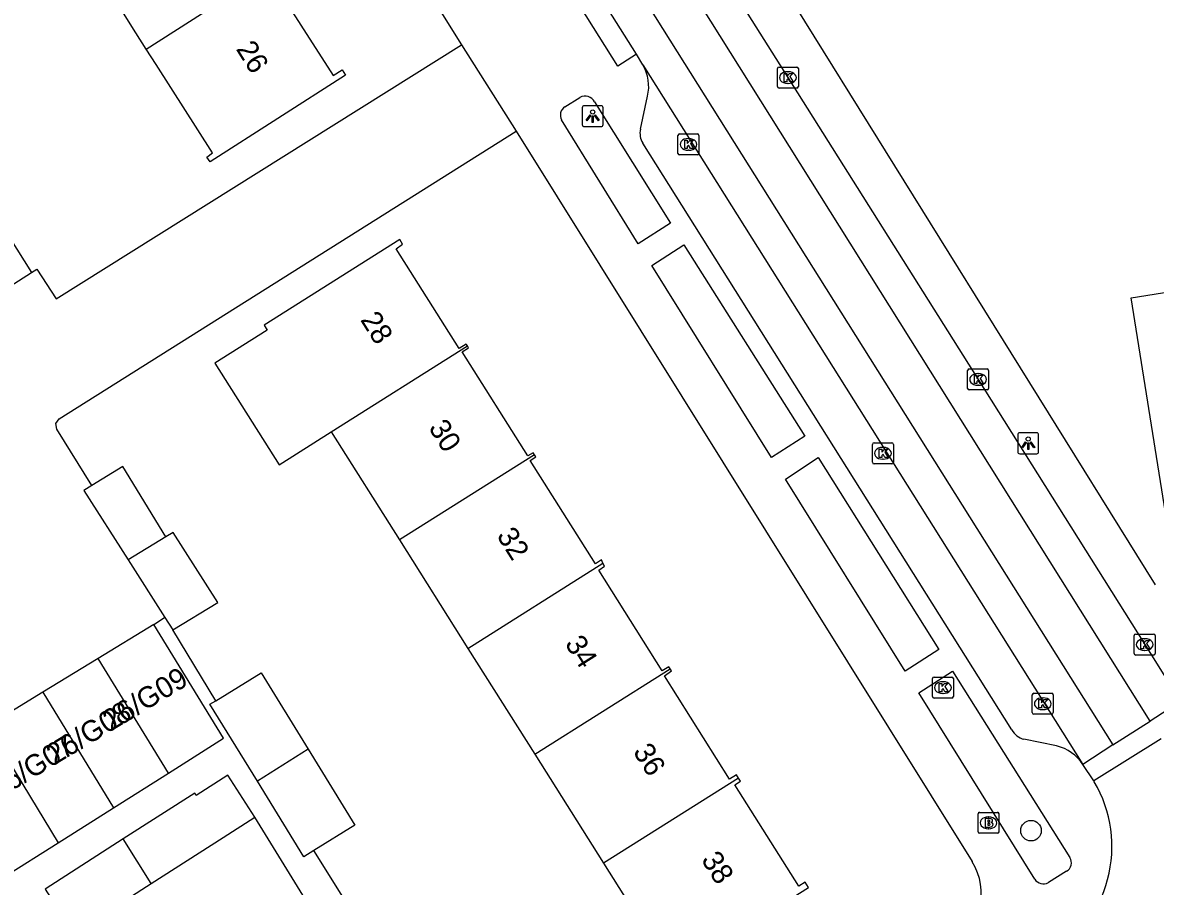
# Model space of a CAD drawing. Extents: x 160077 to 160945, y 386481 to 387498.
# Drawn here: x 160400.2 to 160454.3, y 387015.6 to 387056.8 of the extents above; entities that cross this region are included whole.
import ezdxf

# ---------------------------------------------------------------- set-up
doc = ezdxf.new("R2010")
doc.units = 0
for name, color, linetype in [('IMGEO_Boom', 7, 'Continuous'), ('IMGEO_Brandkraan', 7, 'Continuous'), ('IMGEO_Kolk', 7, 'Continuous'), ('IMGEO_Lichtpunt', 7, 'Continuous'), ('IMGEO_Pand', 7, 'Continuous'), ('IMGEO_Pand_nummerreeks', 7, 'Continuous'), ('IMGEO_Rijbaan_lokaal_gesloten', 7, 'Continuous'), ('IMGEO_Rijbaan_lokaal_open', 7, 'Continuous'), ('IMGEO_Voetpad_open', 7, 'Continuous')]:
    doc.layers.add(name, color=color, linetype=linetype)

msp = doc.modelspace()

# ---------------------------------------------------------------- linework, layer by layer
at = {"layer": 'IMGEO_Boom'}
msp.add_circle((160448.328, 387018.258), 0.489, dxfattribs=at)
at = {"layer": 'IMGEO_Brandkraan'}
for p, q in [((160445.799, 387018.204), (160445.799, 387019.056)), ((160445.874, 387019.13), (160446.726, 387019.13)), ((160446.287, 387018.91), (160446.312, 387018.91)), ((160446.8, 387019.056), (160446.8, 387018.204)), ((160446.31, 387018.35), (160446.285, 387018.35)), ((160446.726, 387018.13), (160445.874, 387018.13))]:
    msp.add_line(p, q, dxfattribs=at)
for points in [[(160445.799, 387018.204), (160445.799, 387019.056)], [(160445.874, 387019.13), (160446.726, 387019.13)], [(160446.147, 387018.83), (160446.147, 387018.43), (160446.36, 387018.43)], [(160446.378, 387018.83), (160446.147, 387018.83)], [(160446.326, 387018.749), (160446.272, 387018.749), (160446.272, 387018.673)], [(160446.8, 387019.056), (160446.8, 387018.204)], [(160446.272, 387018.673), (160446.325, 387018.673)], [(160446.334, 387018.597), (160446.272, 387018.597), (160446.272, 387018.516)], [(160446.272, 387018.516), (160446.334, 387018.516)], [(160446.726, 387018.13), (160445.874, 387018.13)]]:
    msp.add_lwpolyline(points, dxfattribs=at)
for centre, radius, start, end in [((160445.876, 387019.054), 0.0765, 91.552, 178.448), ((160445.876, 387019.054), 0.0765, 91.552, 178.448), ((160446.327, 387018.711), 0.0379, 267.8285, 90.9355), ((160446.382, 387018.685), 0.145, 59.4692, 91.5367), ((160446.407, 387018.732), 0.0922, 285.5137, 58.1501), ((160446.724, 387019.054), 0.0765, 1.552, 88.448), ((160446.724, 387019.054), 0.0765, 1.552, 88.448), ((160445.876, 387018.206), 0.0765, 181.552, 268.448), ((160445.876, 387018.206), 0.0765, 181.552, 268.448), ((160446.335, 387018.556), 0.0404, 269.8759, 90.5077), ((160446.366, 387018.681), 0.251, 268.6676, 293.5347), ((160446.412, 387018.54), 0.105, 301.3115, 78.989), ((160446.724, 387018.206), 0.0765, 271.552, 358.448), ((160446.724, 387018.206), 0.0765, 271.552, 358.448)]:
    msp.add_arc(centre, radius, start, end, dxfattribs=at)
for centre, major_axis, ratio, start_param, end_param in [((160446.286, 387018.63), (-0.387, 0.002), 0.722429, 4.712389, 7.853982), ((160446.311, 387018.63), (-0.39, 0.002), 0.717154, 1.570796, 4.712389)]:
    msp.add_ellipse(centre, major_axis=major_axis, ratio=ratio, start_param=start_param, end_param=end_param, dxfattribs=at)
at = {"layer": 'IMGEO_Kolk'}
for p, q in [((160436.235, 387053.723), (160436.235, 387054.575)), ((160436.31, 387054.649), (160437.162, 387054.649)), ((160436.723, 387054.429), (160436.748, 387054.429)), ((160437.236, 387054.575), (160437.236, 387053.723)), ((160436.746, 387053.869), (160436.721, 387053.869)), ((160437.162, 387053.649), (160436.31, 387053.649)), ((160431.492, 387050.538), (160431.492, 387051.39)), ((160431.567, 387051.464), (160432.419, 387051.464)), ((160431.98, 387051.244), (160432.005, 387051.244)), ((160432.493, 387051.39), (160432.493, 387050.538)), ((160432.003, 387050.684), (160431.978, 387050.684)), ((160432.419, 387050.464), (160431.567, 387050.464)), ((160445.304, 387039.336), (160445.304, 387040.188)), ((160445.379, 387040.262), (160446.231, 387040.262)), ((160445.792, 387040.042), (160445.817, 387040.042)), ((160446.305, 387040.188), (160446.305, 387039.336)), ((160446.231, 387039.262), (160445.379, 387039.262)), ((160445.815, 387039.482), (160445.79, 387039.482)), ((160440.765, 387035.816), (160440.765, 387036.668)), ((160440.84, 387036.742), (160441.692, 387036.742)), ((160441.766, 387036.668), (160441.766, 387035.816)), ((160441.253, 387036.522), (160441.278, 387036.522)), ((160441.692, 387035.742), (160440.84, 387035.742)), ((160441.276, 387035.962), (160441.251, 387035.962)), ((160453.247, 387026.699), (160453.247, 387027.551)), ((160453.322, 387027.625), (160454.174, 387027.625)), ((160453.735, 387027.405), (160453.76, 387027.405)), ((160454.248, 387027.551), (160454.248, 387026.699)), ((160453.758, 387026.845), (160453.733, 387026.845)), ((160454.174, 387026.625), (160453.322, 387026.625)), ((160443.627, 387024.65), (160443.627, 387025.502)), ((160443.702, 387025.576), (160444.554, 387025.576)), ((160444.115, 387025.356), (160444.14, 387025.356)), ((160444.628, 387025.502), (160444.628, 387024.65)), ((160444.138, 387024.796), (160444.113, 387024.796)), ((160448.386, 387023.881), (160448.386, 387024.733)), ((160448.461, 387024.807), (160449.313, 387024.807)), ((160449.387, 387024.733), (160449.387, 387023.881)), ((160444.554, 387024.576), (160443.702, 387024.576)), ((160448.874, 387024.587), (160448.899, 387024.587)), ((160449.313, 387023.807), (160448.461, 387023.807)), ((160448.897, 387024.027), (160448.872, 387024.027))]:
    msp.add_line(p, q, dxfattribs=at)
for points in [[(160436.235, 387053.723), (160436.235, 387054.575)], [(160436.31, 387054.649), (160437.162, 387054.649)], [(160437.236, 387054.575), (160437.236, 387053.723)], [(160436.556, 387054.349), (160436.679, 387054.349), (160436.679, 387054.198), (160436.809, 387054.349), (160436.973, 387054.349), (160436.827, 387054.198), (160436.98, 387053.949), (160436.828, 387053.949), (160436.743, 387054.113), (160436.679, 387054.046), (160436.679, 387053.949), (160436.556, 387053.949), (160436.556, 387054.349)], [(160437.162, 387053.649), (160436.31, 387053.649)], [(160431.492, 387050.538), (160431.492, 387051.39)], [(160431.567, 387051.464), (160432.419, 387051.464)], [(160431.813, 387051.164), (160431.936, 387051.164), (160431.936, 387051.013), (160432.066, 387051.164), (160432.23, 387051.164), (160432.084, 387051.013), (160432.237, 387050.764), (160432.085, 387050.764), (160432, 387050.928), (160431.936, 387050.861), (160431.936, 387050.764), (160431.813, 387050.764), (160431.813, 387051.164)], [(160432.493, 387051.39), (160432.493, 387050.538)], [(160432.419, 387050.464), (160431.567, 387050.464)], [(160445.304, 387039.336), (160445.304, 387040.188)], [(160445.379, 387040.262), (160446.231, 387040.262)], [(160445.625, 387039.962), (160445.748, 387039.962), (160445.748, 387039.811), (160445.878, 387039.962), (160446.042, 387039.962), (160445.896, 387039.811), (160446.049, 387039.562), (160445.897, 387039.562), (160445.812, 387039.726), (160445.748, 387039.659), (160445.748, 387039.562), (160445.625, 387039.562), (160445.625, 387039.962)], [(160446.305, 387040.188), (160446.305, 387039.336)], [(160446.231, 387039.262), (160445.379, 387039.262)], [(160440.765, 387035.816), (160440.765, 387036.668)], [(160440.84, 387036.742), (160441.692, 387036.742)], [(160441.766, 387036.668), (160441.766, 387035.816)], [(160441.086, 387036.442), (160441.209, 387036.442), (160441.209, 387036.291), (160441.339, 387036.442), (160441.503, 387036.442), (160441.357, 387036.291), (160441.51, 387036.042), (160441.358, 387036.042), (160441.273, 387036.206), (160441.209, 387036.139), (160441.209, 387036.042), (160441.086, 387036.042), (160441.086, 387036.442)], [(160441.692, 387035.742), (160440.84, 387035.742)], [(160453.247, 387026.699), (160453.247, 387027.551)], [(160453.322, 387027.625), (160454.174, 387027.625)], [(160454.248, 387027.551), (160454.248, 387026.699)], [(160453.568, 387027.325), (160453.691, 387027.325), (160453.691, 387027.174), (160453.821, 387027.325), (160453.985, 387027.325), (160453.839, 387027.174), (160453.992, 387026.925), (160453.84, 387026.925), (160453.755, 387027.089), (160453.691, 387027.022), (160453.691, 387026.925), (160453.568, 387026.925), (160453.568, 387027.325)], [(160454.174, 387026.625), (160453.322, 387026.625)], [(160443.627, 387024.65), (160443.627, 387025.502)], [(160443.702, 387025.576), (160444.554, 387025.576)], [(160443.948, 387025.276), (160444.071, 387025.276), (160444.071, 387025.125), (160444.201, 387025.276), (160444.365, 387025.276), (160444.219, 387025.125), (160444.372, 387024.876), (160444.22, 387024.876), (160444.135, 387025.04), (160444.071, 387024.973), (160444.071, 387024.876), (160443.948, 387024.876), (160443.948, 387025.276)], [(160444.628, 387025.502), (160444.628, 387024.65)], [(160448.386, 387023.881), (160448.386, 387024.733)], [(160448.461, 387024.807), (160449.313, 387024.807)], [(160449.387, 387024.733), (160449.387, 387023.881)], [(160444.554, 387024.576), (160443.702, 387024.576)], [(160448.707, 387024.507), (160448.83, 387024.507), (160448.83, 387024.356), (160448.96, 387024.507), (160449.124, 387024.507), (160448.978, 387024.356), (160449.131, 387024.107), (160448.979, 387024.107), (160448.894, 387024.271), (160448.83, 387024.204), (160448.83, 387024.107), (160448.707, 387024.107), (160448.707, 387024.507)], [(160449.313, 387023.807), (160448.461, 387023.807)]]:
    msp.add_lwpolyline(points, dxfattribs=at)
for centre, start, end in [((160436.312, 387054.573), 91.552, 178.448), ((160436.312, 387054.573), 91.552, 178.448), ((160437.16, 387054.573), 1.552, 88.448), ((160437.16, 387054.573), 1.552, 88.448), ((160436.312, 387053.725), 181.552, 268.448), ((160436.312, 387053.725), 181.552, 268.448), ((160437.16, 387053.725), 271.552, 358.448), ((160437.16, 387053.725), 271.552, 358.448), ((160431.569, 387051.388), 91.552, 178.448), ((160431.569, 387051.388), 91.552, 178.448), ((160432.417, 387051.388), 1.552, 88.448), ((160432.417, 387051.388), 1.552, 88.448), ((160431.569, 387050.54), 181.552, 268.448), ((160431.569, 387050.54), 181.552, 268.448), ((160432.417, 387050.54), 271.552, 358.448), ((160432.417, 387050.54), 271.552, 358.448), ((160445.381, 387040.186), 91.552, 178.448), ((160445.381, 387040.186), 91.552, 178.448), ((160446.229, 387040.186), 1.552, 88.448), ((160446.229, 387040.186), 1.552, 88.448), ((160445.381, 387039.338), 181.552, 268.448), ((160445.381, 387039.338), 181.552, 268.448), ((160446.229, 387039.338), 271.552, 358.448), ((160446.229, 387039.338), 271.552, 358.448), ((160440.842, 387036.666), 91.552, 178.448), ((160440.842, 387036.666), 91.552, 178.448), ((160441.69, 387036.666), 1.552, 88.448), ((160441.69, 387036.666), 1.552, 88.448), ((160440.842, 387035.818), 181.552, 268.448), ((160440.842, 387035.818), 181.552, 268.448), ((160441.69, 387035.818), 271.552, 358.448), ((160441.69, 387035.818), 271.552, 358.448), ((160453.324, 387027.549), 91.552, 178.448), ((160453.324, 387027.549), 91.552, 178.448), ((160454.172, 387027.549), 1.552, 88.448), ((160454.172, 387027.549), 1.552, 88.448), ((160453.324, 387026.701), 181.552, 268.448), ((160453.324, 387026.701), 181.552, 268.448), ((160454.172, 387026.701), 271.552, 358.448), ((160454.172, 387026.701), 271.552, 358.448), ((160443.704, 387025.5), 91.552, 178.448), ((160443.704, 387025.5), 91.552, 178.448), ((160444.552, 387025.5), 1.552, 88.448), ((160444.552, 387025.5), 1.552, 88.448), ((160448.463, 387024.731), 91.552, 178.448), ((160448.463, 387024.731), 91.552, 178.448), ((160449.311, 387024.731), 1.552, 88.448), ((160449.311, 387024.731), 1.552, 88.448), ((160443.704, 387024.652), 181.552, 268.448), ((160443.704, 387024.652), 181.552, 268.448), ((160444.552, 387024.652), 271.552, 358.448), ((160444.552, 387024.652), 271.552, 358.448), ((160448.463, 387023.883), 181.552, 268.448), ((160448.463, 387023.883), 181.552, 268.448), ((160449.311, 387023.883), 271.552, 358.448), ((160449.311, 387023.883), 271.552, 358.448)]:
    msp.add_arc(centre, 0.0765, start, end, dxfattribs=at)
for centre, major_axis, ratio, start_param, end_param in [((160436.722, 387054.149), (-0.387, 0.002), 0.722429, 4.712389, 7.853982), ((160436.747, 387054.149), (-0.39, 0.002), 0.717154, 1.570796, 4.712389), ((160431.979, 387050.964), (-0.387, 0.002), 0.722429, 4.712389, 7.853982), ((160432.004, 387050.964), (-0.39, 0.002), 0.717154, 1.570796, 4.712389), ((160445.791, 387039.762), (-0.387, 0.002), 0.722429, 4.712389, 7.853982), ((160445.816, 387039.762), (-0.39, 0.002), 0.717154, 1.570796, 4.712389), ((160441.252, 387036.242), (-0.387, 0.002), 0.722429, 4.712389, 7.853982), ((160441.277, 387036.242), (-0.39, 0.002), 0.717154, 1.570796, 4.712389), ((160453.734, 387027.125), (-0.387, 0.002), 0.722429, 4.712389, 7.853982), ((160453.759, 387027.125), (-0.39, 0.002), 0.717154, 1.570796, 4.712389), ((160444.114, 387025.076), (-0.387, 0.002), 0.722429, 4.712389, 7.853982), ((160444.139, 387025.076), (-0.39, 0.002), 0.717154, 1.570796, 4.712389), ((160448.873, 387024.307), (-0.387, 0.002), 0.722429, 4.712389, 7.853982), ((160448.898, 387024.307), (-0.39, 0.002), 0.717154, 1.570796, 4.712389)]:
    msp.add_ellipse(centre, major_axis=major_axis, ratio=ratio, start_param=start_param, end_param=end_param, dxfattribs=at)
at = {"layer": 'IMGEO_Lichtpunt'}
for p, q in [((160427.828, 387052.809), (160427.02, 387052.809)), ((160427.828, 387052.809), (160427.02, 387052.809)), ((160426.926, 387052.714), (160426.926, 387051.907)), ((160426.926, 387052.714), (160426.926, 387051.907)), ((160427.922, 387051.907), (160427.922, 387052.714)), ((160427.922, 387051.907), (160427.922, 387052.714)), ((160427.02, 387051.813), (160427.828, 387051.813)), ((160427.02, 387051.813), (160427.828, 387051.813)), ((160447.695, 387037.123), (160447.695, 387036.316)), ((160447.695, 387037.123), (160447.695, 387036.316)), ((160448.597, 387037.218), (160447.789, 387037.218)), ((160448.597, 387037.218), (160447.789, 387037.218)), ((160448.691, 387036.316), (160448.691, 387037.123)), ((160448.691, 387036.316), (160448.691, 387037.123)), ((160447.789, 387036.222), (160448.597, 387036.222)), ((160447.789, 387036.222), (160448.597, 387036.222))]:
    msp.add_line(p, q, dxfattribs=at)
for points in [[(160427.3, 387052.378), (160427.339, 387052.35), (160427.151, 387052.088), (160427.113, 387052.115), (160427.3, 387052.378)], [(160427.402, 387052.33), (160427.449, 387052.33), (160427.449, 387052.008), (160427.402, 387052.008), (160427.402, 387052.33)], [(160427.512, 387052.35), (160427.55, 387052.377), (160427.737, 387052.115), (160427.698, 387052.087), (160427.512, 387052.35)], [(160448.069, 387036.787), (160448.108, 387036.759), (160447.92, 387036.497), (160447.882, 387036.524), (160448.069, 387036.787)], [(160448.171, 387036.739), (160448.218, 387036.739), (160448.218, 387036.417), (160448.171, 387036.417), (160448.171, 387036.739)], [(160448.281, 387036.759), (160448.319, 387036.786), (160448.506, 387036.524), (160448.467, 387036.496), (160448.281, 387036.759)]]:
    msp.add_lwpolyline(points, dxfattribs=at)
for centre in [(160427.425, 387052.512), (160448.194, 387036.921)]:
    msp.add_circle(centre, 0.0994, dxfattribs=at)
for centre, start, end in [((160427.02, 387052.714), 90, 180), ((160427.02, 387052.714), 90, 180), ((160427.828, 387052.714), 0, 90), ((160427.828, 387052.714), 0, 90), ((160427.02, 387051.907), 180, 270), ((160427.02, 387051.907), 180, 270), ((160427.828, 387051.907), 270, 0), ((160427.828, 387051.907), 270, 360), ((160447.789, 387037.123), 90, 180), ((160447.789, 387037.123), 90, 180), ((160448.597, 387037.123), 0, 90), ((160448.597, 387037.123), 0, 90), ((160447.789, 387036.316), 180, 270), ((160447.789, 387036.316), 180, 270), ((160448.597, 387036.316), 270, 0), ((160448.597, 387036.316), 270, 360)]:
    msp.add_arc(centre, 0.0946, start, end, dxfattribs=at)
at = {"layer": 'IMGEO_Pand'}
for points in [[(160406.136, 387055.508), (160405.641, 387056.286), (160402.995, 387060.515)], [(160412.335, 387059.472), (160412.413, 387059.35), (160411.969, 387059.066), (160415.056, 387054.243), (160415.481, 387054.515), (160415.643, 387054.26), (160409.189, 387050.13), (160409.019, 387050.361), (160409.298, 387050.558), (160406.607, 387054.773), (160406.136, 387055.508)], [(160406.136, 387055.508), (160412.335, 387059.472)], [(160397.342, 387050.12), (160400.664, 387044.863)], [(160421.45, 387041.36), (160421.395, 387041.446), (160421.061, 387041.235), (160418.058, 387045.995), (160418.348, 387046.211), (160418.222, 387046.429), (160411.753, 387042.347), (160411.899, 387042.115), (160409.412, 387040.545), (160412.472, 387035.695), (160414.96, 387037.265)], [(160398.828, 387043.702), (160400.664, 387044.863)], [(160460.736, 387036.017), (160457.155, 387035.444), (160457.412, 387033.837), (160454.748, 387033.41), (160453.108, 387043.652), (160459.37, 387044.655)], [(160414.96, 387037.265), (160421.45, 387041.36)], [(160424.642, 387036.17), (160424.58, 387036.269), (160424.337, 387036.116), (160421.202, 387041.085), (160421.503, 387041.275), (160421.45, 387041.36)], [(160414.96, 387037.265), (160418.212, 387032.112)], [(160424.642, 387036.17), (160418.212, 387032.112)], [(160427.914, 387031.009), (160427.84, 387031.158), (160427.556, 387030.979), (160424.447, 387035.907), (160424.705, 387036.07), (160424.642, 387036.17)], [(160407.069, 387032.255), (160405.02, 387035.609), (160403.546, 387034.709)], [(160403.546, 387034.709), (160403.153, 387034.469), (160405.27, 387031.157)], [(160407.069, 387032.255), (160405.27, 387031.157)], [(160407.399, 387027.827), (160409.541, 387029.136), (160407.413, 387032.465), (160407.069, 387032.255)], [(160418.212, 387032.112), (160421.473, 387026.944)], [(160405.27, 387031.157), (160407.02, 387028.42)], [(160421.473, 387026.944), (160427.914, 387031.009)], [(160431.119, 387025.971), (160431.058, 387026.07), (160430.743, 387025.872), (160427.713, 387030.674), (160427.989, 387030.859), (160427.914, 387031.009)], [(160406.495, 387028.088), (160403.846, 387026.47)], [(160407.188, 387021), (160409.814, 387022.661), (160406.495, 387028.088)], [(160407.02, 387028.42), (160407.399, 387027.827)], [(160421.473, 387026.944), (160424.66, 387021.895)], [(160403.846, 387026.47), (160401.198, 387024.852)], [(160407.188, 387021), (160403.846, 387026.47)], [(160409.445, 387024.452), (160411.609, 387025.784), (160413.854, 387022.135)], [(160424.66, 387021.895), (160431.119, 387025.971)], [(160434.375, 387020.765), (160434.276, 387020.922), (160433.953, 387020.718), (160430.851, 387025.634), (160431.178, 387025.874), (160431.119, 387025.971)], [(160401.198, 387024.852), (160398.549, 387023.234)], [(160401.198, 387024.852), (160404.565, 387019.34)], [(160411.436, 387020.609), (160409.173, 387024.285), (160409.445, 387024.452)], [(160398.549, 387023.234), (160401.941, 387017.68)], [(160413.854, 387022.135), (160411.436, 387020.609)], [(160413.854, 387022.135), (160416.083, 387018.513), (160414.131, 387017.311)], [(160424.66, 387021.895), (160427.937, 387016.702)], [(160404.565, 387019.34), (160407.188, 387021)], [(160411.314, 387018.906), (160410.032, 387020.908), (160408.519, 387019.939), (160408.449, 387020.049), (160405.036, 387017.863)], [(160414.131, 387017.311), (160413.648, 387017.014), (160411.436, 387020.609)], [(160427.937, 387016.702), (160431.243, 387011.463), (160437.712, 387015.544), (160437.555, 387015.794), (160437.253, 387015.604), (160434.202, 387020.439), (160434.473, 387020.61), (160434.375, 387020.765)], [(160434.375, 387020.765), (160427.937, 387016.702)], [(160401.941, 387017.68), (160404.565, 387019.34)], [(160406.37, 387015.739), (160409.801, 387017.937), (160411.314, 387018.906)], [(160399.318, 387016.02), (160401.941, 387017.68)], [(160405.036, 387017.863), (160401.308, 387015.474)], [(160406.37, 387015.739), (160405.036, 387017.863)], [(160401.308, 387015.474), (160402.66, 387013.363), (160406.37, 387015.739)]]:
    msp.add_lwpolyline(points, dxfattribs=at)
at = {"layer": 'IMGEO_Rijbaan_lokaal_gesloten'}
for points in [[(160454.017, 387023.48), (160405.388, 387100.925), (160385.146, 387133.284)], [(160383.315, 387132.149), (160393.07, 387116.568), (160402.73, 387101.168), (160427.331, 387061.943), (160452.236, 387022.341)], [(160431.311, 387062.749), (160436.736, 387054.149), (160445.805, 387039.762), (160453.748, 387027.125), (160455.457, 387024.416)], [(160429.508, 387055.263), (160428.625, 387054.7), (160425.948, 387058.959), (160426.837, 387059.5)], [(160429.508, 387055.263), (160426.837, 387059.5)], [(160429.818, 387054.758), (160429.508, 387055.263)], [(160429.818, 387054.758), (160450.802, 387021.407)], [(160455.457, 387024.416), (160454.017, 387023.48)], [(160452.236, 387022.341), (160454.017, 387023.48)], [(160454.532, 387022.633), (160451.315, 387020.631)], [(160452.236, 387022.341), (160450.802, 387021.407)], [(160451.315, 387020.631), (160450.802, 387021.407)]]:
    msp.add_lwpolyline(points, dxfattribs=at)
at = {"layer": 'IMGEO_Rijbaan_lokaal_open'}
for points in [[(160400.664, 387044.863), (160400.92, 387045.025), (160401.831, 387043.611), (160421.163, 387055.706)], [(160421.163, 387055.706), (160423.783, 387051.6)], [(160403.546, 387034.709), (160401.869, 387037.392), (160401.823, 387037.664), (160401.983, 387037.889), (160423.783, 387051.6)], [(160406.495, 387028.088), (160407.008, 387028.412), (160407.02, 387028.42)], [(160451.345, 387020.586), (160451.315, 387020.631)]]:
    msp.add_lwpolyline(points, dxfattribs=at)
msp.add_arc((160446.083, 387017.498), 6.102, 299.8554, 30.4053, dxfattribs=at)
at = {"layer": 'IMGEO_Voetpad_open'}
for points in [[(160378.372, 387124.087), (160421.163, 387055.706)], [(160454.264, 387029.968), (160436.293, 387058.867)], [(160427.518, 387052.991), (160431.137, 387047.208), (160429.599, 387046.231), (160425.939, 387052.13)], [(160426.099, 387052.757), (160426.815, 387053.205)], [(160429.702, 387051.69), (160430.041, 387053.256)], [(160423.783, 387051.6), (160445.519, 387016.785), (160445.527, 387016.772)], [(160447.411, 387023.059), (160429.809, 387051.026)], [(160430.252, 387045.198), (160431.771, 387046.182), (160437.544, 387037.055), (160435.956, 387036.047), (160430.252, 387045.198)], [(160436.613, 387035.011), (160438.184, 387036.037), (160443.932, 387026.885), (160442.33, 387025.857), (160436.613, 387035.011)], [(160409.445, 387024.452), (160407.399, 387027.827)], [(160448.503, 387015.949), (160442.985, 387024.818), (160444.582, 387025.864), (160450.181, 387016.975)], [(160449.549, 387022.299), (160447.989, 387022.61)], [(160416.069, 387011.18), (160411.314, 387018.906)], [(160416.061, 387014.208), (160414.131, 387017.311)], [(160450.02, 387016.321), (160449.155, 387015.781)]]:
    msp.add_lwpolyline(points, dxfattribs=at)
for centre, radius, start, end in [((160428.038, 387053.726), 2.058, 346.7906, 30.0993), ((160426.359, 387052.357), 0.477, 122.9781, 208.3911), ((160427.059, 387052.745), 0.52, 28.1653, 117.9732), ((160430.568, 387051.489), 0.889, 166.9213, 211.3872), ((160448.226, 387023.511), 0.932, 209.0415, 255.2772), ((160449.063, 387020.29), 2.067, 32.71, 76.3965), ((160443.038, 387015.255), 2.915, 302.8254, 31.3564), ((160449.782, 387016.726), 0.47, 300.4166, 31.9236), ((160448.917, 387016.205), 0.487, 211.7671, 299.3349)]:
    msp.add_arc(centre, radius, start, end, dxfattribs=at)

# ---------------------------------------------------------------- texts
at = {"layer": 'IMGEO_Pand_nummerreeks'}
for s, rotation, p in [('26', 302.0901, (160410.391, 387055.513)), ('28', 302.2745, (160416.32, 387042.604)), ('30', 302.2761, (160419.571, 387037.457)), ('32', 302.2761, (160422.819, 387032.316)), ('34', 302.2761, (160426.071, 387027.167)), ('26/G09', 30.9849, (160404.45, 387022.985)), ('26/G08', 30.9849, (160401.761, 387021.37)), ('26/G07', 30.9849, (160399.063, 387019.75)), ('36', 302.2761, (160429.321, 387022.021)), ('38', 302.2761, (160432.573, 387016.872))]:
    msp.add_text(s, height=1, rotation=rotation, dxfattribs=at).set_placement(p)

doc.saveas('drawing.dxf')
